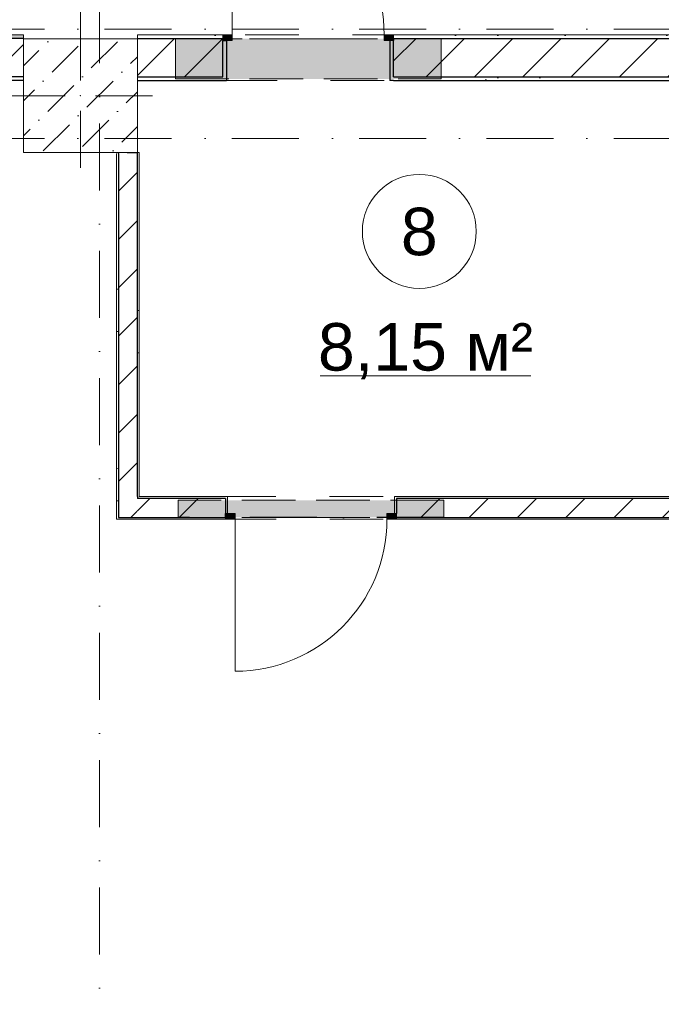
# Model space of a CAD drawing. Header units: millimetres. Extents: x -59761 to 112741, y -57975 to 46221.
# Tile 297 of 421: x 45030 to 48410, y -32134 to -26950. Entities that reach past the tile are written whole.
import ezdxf

# ---------------------------------------------------------------- set-up
doc = ezdxf.new("R2010")
doc.units = ezdxf.units.MM
for name, pattern in [('Wipeout_Contour', [1000, 0, -1000]), ('Невидимая', [391.222223, 282.222223, -109]), ('Штриховая', [564.444447, 282.222223, -282.222223]), ('Штрихпунктирная', [670.277762, 352.777767, -176.388884, 0, -141.111112])]:
    doc.linetypes.add(name, pattern=pattern)
for name, color, linetype in [('АИ - Отделка - Перегородки', 7, 'Continuous'), ('Конструктив - Колонны', 7, 'Continuous'), ('Конструктив - Перемычки', 7, 'Continuous'), ('Конструктив - Стены Блок 100 нов', 7, 'Continuous'), ('Конструктив - Стены Блок 200 нов', 7, 'Continuous'), ('Элемент Модели - Зона', 7, 'Continuous'), ('Элемент Модели - Оси', 2, 'Continuous')]:
    doc.layers.add(name, color=color, linetype=linetype)
doc.styles.add('СГЕНЕРИР_СТИЛЬ_1', font='arial.ttf')
pattern_1 = [(45, (-45000, -53650), (-111.36932, 111.36932), [0, -105, 0, -157.5]), (110, (-44650, -53650), (148.00159, 53.86817), [0, -77, 0, -133])]
pattern_2 = [(45, (-45000, -54000), (-127.27922, 127.27922), [])]

msp = doc.modelspace()

# ---------------------------------------------------------------- linework, layer by layer
at = {"layer": 'Конструктив - Стены Блок 100 нов', "color": 7, "linetype": 'Continuous', "lineweight": 5}
for p, q in [((46164.86, -29580), (46164.86, -29550)), ((46164.86, -29580), (46164.86, -30380)), ((46964.86, -29550), (46964.86, -29580))]:
    msp.add_line(p, q, dxfattribs=at)
msp.add_arc((46164.86, -29580), 800, 270, 0, dxfattribs=at)
at = {"layer": 'Конструктив - Стены Блок 200 нов', "color": 7, "linetype": 'Continuous', "lineweight": 5}
for p, q in [((46150, -27030), (46150, -26230)), ((46150, -27030), (46150, -27060)), ((46950, -27060), (46950, -27030))]:
    msp.add_line(p, q, dxfattribs=at)
msp.add_arc((46150, -27030), 800, 0, 90, dxfattribs=at)
at = {"layer": 'Элемент Модели - Зона', "color": 7, "linetype": 'Continuous', "lineweight": 15}
msp.add_line((46612.1, -28824.88), (47722.96, -28824.88), dxfattribs=at)
at = {"layer": 'Элемент Модели - Зона', "color": 253, "linetype": 'Штриховая', "lineweight": 15, "flags": 128}
for points in [[(26700.06, -17920), (23044.74, -17920), (23044.74, -22991.54), (26700.06, -26646.87), (26700.06, -26350), (27300.06, -26350), (27300.06, -26950), (27320.06, -26950), (27320.06, -27030), (45050, -27030), (45050, -27050), (45650, -27050), (45650, -27030), (49380, -27030), (49380, -21950), (54080, -21950), (54080, -18300), (53700, -18300), (53700, -17920), (45650, -17920), (45650, -18300), (45050, -18300), (45050, -17920), (44950, -17920), (44950, -18300), (44350, -18300), (44350, -17920), (36300.06, -17920), (36300.06, -18300), (35700.06, -18300), (35700.06, -17920), (27300.06, -17920), (27300.06, -18300), (26700.06, -18300)], [(23044.74, -31016.46), (23044.74, -35700), (36300.06, -35700), (36300.06, -44700), (53700, -44700), (53700, -44699.94), (54080, -44699.94), (54080, -36299.94), (53700, -36299.94), (53700, -35699.94), (54080, -35699.94), (54080, -32050), (49380, -32050), (49380, -29580), (45540, -29580), (45540, -27650), (45050, -27650), (45050, -27270), (44950, -27270), (44950, -27650), (44350, -27650), (44350, -27270), (36300.06, -27270), (36300.06, -27650), (35700.06, -27650), (35700.06, -27270), (27300.06, -27270), (27300.06, -27650), (26700.06, -27650), (26700.06, -27361.13)], [(45650, -27650), (45660, -27650), (45660, -29460), (49380, -29460), (49380, -27270), (45650, -27270)]]:
    msp.add_lwpolyline(points, close=True, dxfattribs=at)
at = {"layer": 'Элемент Модели - Зона', "color": 7, "linetype": 'Continuous', "lineweight": 15, "flags": 128}
msp.add_lwpolyline([(47435.11, -28064.59, 1), (46835.11, -28064.59, 1)], format="xyb", close=True, dxfattribs=at)
at = {"layer": 'Элемент Модели - Оси', "color": 7, "linetype": 'Штрихпунктирная', "lineweight": 15}
msp.add_line((-57760.58, -27000), (110650, -27000), dxfattribs=at)

# ---------------------------------------------------------------- texts
at = {"layer": 'Элемент Модели - Зона', "color": 7, "lineweight": 15, "char_height": 250, "attachment_point": 5, "style": 'СГЕНЕРИР_СТИЛЬ_1'}
for s, insert in [('\\A1;{\\pqc;\\fArial|b0|i0|c204|p38;8}', (47135.11, -28066.64)), ('\\A1;{\\pqc;\\fArial|b0|i0|c204|p38;8,15 м²}', (47167.53, -28695.56))]:
    msp.add_mtext(s, dxfattribs=dict(at, insert=insert))

# ---------------------------------------------------------------- next in the draw order: wipeouts: each hides what was drawn before it
at = {"color": 254, "linetype": 'Wipeout_Contour', "lineweight": 0, "ltscale": 7568912.763318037}
msp.add_wipeout([(45650, -27650), (45650, -27650.42), (45660, -27650)], dxfattribs=at).dxf.layer = 'Конструктив - Стены Блок 100 нов'
at = {"color": 254, "linetype": 'Wipeout_Contour', "lineweight": 0, "ltscale": 7569591.949308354}
msp.add_wipeout([(45650, -29460), (45650, -29470), (45660, -29460)], dxfattribs=at).dxf.layer = 'Конструктив - Стены Блок 100 нов'
at = {"color": 254, "linetype": 'Wipeout_Contour', "lineweight": 0, "ltscale": 10103104.19353515}
msp.add_wipeout([(49490, -29460), (47014.86, -29460), (47014.86, -29470), (49490, -29470)], dxfattribs=at).dxf.layer = 'Конструктив - Стены Блок 100 нов'
at = {"color": 254, "linetype": 'Wipeout_Contour', "lineweight": 0, "ltscale": 7569305.875951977}
msp.add_wipeout([(45540, -29570), (45540, -29580), (45550, -29570)], dxfattribs=at).dxf.layer = 'Конструктив - Стены Блок 100 нов'
at = {"color": 254, "linetype": 'Wipeout_Contour', "lineweight": 0, "ltscale": 10102931.04709525}
msp.add_wipeout([(47014.86, -29570), (47014.86, -29580), (49375, -29580), (49375, -29570)], dxfattribs=at).dxf.layer = 'Конструктив - Стены Блок 100 нов'
at = {"color": 254, "linetype": 'Wipeout_Contour', "lineweight": 0, "ltscale": 10052810.83146558}
msp.add_wipeout([(45050, -27029), (26720.02, -27029), (26720.02, -27049), (45050, -27049)], dxfattribs=at).dxf.layer = 'Конструктив - Стены Блок 200 нов'
at = {"color": 254, "linetype": 'Wipeout_Contour', "lineweight": 0, "ltscale": 10092459.32708114}
msp.add_wipeout([(45650, -27050), (46100, -27050), (46100, -27030), (45650, -27030)], dxfattribs=at).dxf.layer = 'Конструктив - Стены Блок 200 нов'
at = {"color": 254, "linetype": 'Wipeout_Contour', "lineweight": 0, "ltscale": 10110975.13072294}
msp.add_wipeout([(47000, -27050), (54080, -27050), (54080, -27030), (47000, -27030)], dxfattribs=at).dxf.layer = 'Конструктив - Стены Блок 200 нов'
at = {"color": 254, "linetype": 'Wipeout_Contour', "lineweight": 0, "ltscale": 10089095.38504334}
msp.add_wipeout([(44950, -27269), (45050, -27269), (45050, -27249), (44950, -27249)], dxfattribs=at).dxf.layer = 'Конструктив - Стены Блок 200 нов'
at = {"color": 254, "linetype": 'Wipeout_Contour', "lineweight": 0, "ltscale": 10092568.71140511}
msp.add_wipeout([(45650, -27250), (45650, -27270), (46100, -27270), (46100, -27250)], dxfattribs=at).dxf.layer = 'Конструктив - Стены Блок 200 нов'
at = {"color": 254, "linetype": 'Wipeout_Contour', "lineweight": 0, "ltscale": 10110330.17583342}
msp.add_wipeout([(47000, -27250), (47000, -27270), (53700, -27270), (53700, -27250)], dxfattribs=at).dxf.layer = 'Конструктив - Стены Блок 200 нов'

# ---------------------------------------------------------------- next in the draw order: hatches: boundary and pattern name
at = {"layer": 'Конструктив - Стены Блок 200 нов', "linetype": 'Continuous', "lineweight": 5}
h = msp.add_hatch(dxfattribs=at)
h.set_pattern_fill('ШТУКАТУРКА__ГИПС_01_000D', color=252, style=0, pattern_type=2)
h.set_pattern_definition(pattern_1)
h.paths.add_polyline_path([(45050, -27029), (26720.02, -27029), (26720.02, -27049), (45050, -27049)])
h = msp.add_hatch(dxfattribs=at)
h.set_pattern_fill('ШТУКАТУРКА__ГИПС_01_000D', color=252, style=0, pattern_type=2)
h.set_pattern_definition(pattern_1)
h.paths.add_polyline_path([(45650, -27050), (46100, -27050), (46100, -27030), (45650, -27030)])
h = msp.add_hatch(dxfattribs=at)
h.set_pattern_fill('ШТУКАТУРКА__ГИПС_01_000D', color=252, style=0, pattern_type=2)
h.set_pattern_definition(pattern_1)
h.paths.add_polyline_path([(47000, -27050), (54080, -27050), (54080, -27030), (47000, -27030)])
h = msp.add_hatch(dxfattribs=at)
h.set_pattern_fill('ШТУКАТУРКА__ГИПС_01_000D', color=252, style=0, pattern_type=2)
h.set_pattern_definition(pattern_1)
h.paths.add_polyline_path([(47000, -27250), (47000, -27270), (53700, -27270), (53700, -27250)])

# ---------------------------------------------------------------- next in the draw order: wipeouts: each hides what was drawn before it
at = {"color": 254, "linetype": 'Wipeout_Contour', "lineweight": 0, "ltscale": 10091671.87286447}
msp.add_wipeout([(45550, -27654.58), (45650, -27650.42), (45650, -27650), (45550, -27650)], dxfattribs=at).dxf.layer = 'Конструктив - Стены Блок 100 нов'
at = {"color": 254, "linetype": 'Wipeout_Contour', "lineweight": 0, "ltscale": 7569398.630544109}
msp.add_wipeout([(45550, -29470), (45550, -29570), (45650, -29470)], dxfattribs=at).dxf.layer = 'Конструктив - Стены Блок 100 нов'
at = {"color": 254, "linetype": 'Wipeout_Contour', "lineweight": 0, "ltscale": 12627691.08883912}
msp.add_wipeout([(47014.86, -29570), (49490, -29570), (49490, -29470), (47014.86, -29470), (47014.86, -29550)], dxfattribs=at).dxf.layer = 'Конструктив - Стены Блок 100 нов'

# ---------------------------------------------------------------- next in the draw order: hatches: boundary and pattern name
at = {"layer": 'Конструктив - Стены Блок 100 нов', "linetype": 'Continuous', "lineweight": 5}
h = msp.add_hatch(dxfattribs=at)
h.set_pattern_fill('БЛОКИ_БЕТОННЫЕ_ЭФФЕКТИВН_2D', style=0, pattern_type=2)
h.set_pattern_definition(pattern_2)
h.paths.add_polyline_path([(47014.86, -29570), (49490, -29570), (49490, -29470), (47014.86, -29470), (47014.86, -29550)])

# ---------------------------------------------------------------- next in the draw order: linework, layer by layer
at = {"layer": 'Конструктив - Перемычки', "color": 7, "linetype": 'Невидимая', "lineweight": 0}
msp.add_line((47264.86, -29480), (47264.86, -29570), dxfattribs=at)
at = {"layer": 'Конструктив - Стены Блок 100 нов', "color": 7, "linetype": 'Continuous', "lineweight": 5}
msp.add_line((46964.86, -29580), (47014.86, -29580), dxfattribs=at)
at = {"layer": 'Конструктив - Стены Блок 100 нов', "color": 7, "linetype": 'Continuous', "lineweight": 5, "flags": 128}
msp.add_lwpolyline([(47014.86, -29580), (49375, -29580)], dxfattribs=at)

# ---------------------------------------------------------------- next in the draw order: wipeouts: each hides what was drawn before it
at = {"color": 254, "linetype": 'Wipeout_Contour', "lineweight": 0, "ltscale": 7569602.255832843}
msp.add_wipeout([(45660, -29460), (45650, -29470), (45660, -29470)], dxfattribs=at).dxf.layer = 'Конструктив - Стены Блок 100 нов'
at = {"color": 254, "linetype": 'Wipeout_Contour', "lineweight": 0, "ltscale": 7569316.182953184}
msp.add_wipeout([(45540, -29580), (45550, -29580), (45550, -29570)], dxfattribs=at).dxf.layer = 'Конструктив - Стены Блок 100 нов'
at = {"color": 254, "linetype": 'Wipeout_Contour', "lineweight": 0, "ltscale": 35203210.29577576}
msp.add_wipeout([(45050, -27049), (26720.02, -27049), (26720.02, -27050), (27300.06, -27050), (27300.06, -27249), (35700.06, -27249), (35700.06, -27050), (36300.06, -27050), (36300.06, -27249), (44350, -27249), (44350, -27050), (44950, -27050), (44950, -27249), (45050, -27249)], dxfattribs=at).dxf.layer = 'Конструктив - Стены Блок 200 нов'
at = {"color": 254, "linetype": 'Wipeout_Contour', "lineweight": 0, "ltscale": 12615854.03859301}
msp.add_wipeout([(45650, -27250), (46100, -27250), (46100, -27060), (46100, -27050), (45650, -27050)], dxfattribs=at).dxf.layer = 'Конструктив - Стены Блок 200 нов'
at = {"color": 254, "linetype": 'Wipeout_Contour', "lineweight": 0, "ltscale": 12634509.61913609}
msp.add_wipeout([(47000, -27050), (47000, -27060), (47000, -27250), (53700, -27250), (53700, -27050)], dxfattribs=at).dxf.layer = 'Конструктив - Стены Блок 200 нов'

# ---------------------------------------------------------------- next in the draw order: hatches: boundary and pattern name
at = {"layer": 'Конструктив - Стены Блок 200 нов', "linetype": 'Continuous', "lineweight": 5}
h = msp.add_hatch(dxfattribs=at)
h.set_pattern_fill('БЛОКИ_БЕТОННЫЕ_ЭФФЕКТИВН_2D', style=0, pattern_type=2)
h.set_pattern_definition(pattern_2)
h.paths.add_polyline_path([(45050, -27049), (26720.02, -27049), (26720.02, -27050), (27300.06, -27050), (27300.06, -27249), (35700.06, -27249), (35700.06, -27050), (36300.06, -27050), (36300.06, -27249), (44350, -27249), (44350, -27050), (44950, -27050), (44950, -27249), (45050, -27249)])
h = msp.add_hatch(dxfattribs=at)
h.set_pattern_fill('БЛОКИ_БЕТОННЫЕ_ЭФФЕКТИВН_2D', style=0, pattern_type=2)
h.set_pattern_definition(pattern_2)
h.paths.add_polyline_path([(45650, -27250), (46100, -27250), (46100, -27060), (46100, -27050), (45650, -27050)])
h = msp.add_hatch(dxfattribs=at)
h.set_pattern_fill('БЛОКИ_БЕТОННЫЕ_ЭФФЕКТИВН_2D', style=0, pattern_type=2)
h.set_pattern_definition(pattern_2)
h.paths.add_polyline_path([(47000, -27050), (47000, -27060), (47000, -27250), (53700, -27250), (53700, -27050)])

# ---------------------------------------------------------------- next in the draw order: linework, layer by layer
at = {"layer": 'Конструктив - Перемычки', "color": 7, "linetype": 'Невидимая', "lineweight": 0}
for p, q in [((45850, -27261.92), (45850, -27049.92)), ((47250, -27261.92), (47250, -27049.92))]:
    msp.add_line(p, q, dxfattribs=at)
at = {"layer": 'Конструктив - Стены Блок 200 нов', "color": 7, "linetype": 'Continuous', "lineweight": 30}
for p, q in [((45050, -27049), (26720.02, -27049)), ((44950, -27249), (45050, -27249))]:
    msp.add_line(p, q, dxfattribs=at)
at = {"layer": 'Конструктив - Стены Блок 200 нов', "color": 7, "linetype": 'Continuous', "lineweight": 5}
for p, q in [((46100, -27030), (46150, -27030)), ((46950, -27030), (47000, -27030))]:
    msp.add_line(p, q, dxfattribs=at)
at = {"layer": 'Конструктив - Стены Блок 200 нов', "color": 7, "linetype": 'Continuous', "lineweight": 5, "flags": 128}
for points in [[(45050, -27029), (26720.02, -27029)], [(45050, -27029), (45050, -27049)], [(46100, -27030), (45650, -27030)], [(45650, -27030), (45650, -27050)], [(54080, -27030), (47000, -27030)]]:
    msp.add_lwpolyline(points, dxfattribs=at)
at = {"layer": 'Конструктив - Стены Блок 200 нов', "color": 7, "linetype": 'Continuous', "lineweight": 30, "flags": 128}
for points in [[(45050, -27049), (45050, -27050)], [(44950, -27269), (45050, -27269)]]:
    msp.add_lwpolyline(points, dxfattribs=at)

# ---------------------------------------------------------------- next in the draw order: wipeouts: each hides what was drawn before it
at = {"color": 254, "linetype": 'Wipeout_Contour', "lineweight": 0, "ltscale": 10093718.54486633}
msp.add_wipeout([(45660, -29460), (45660, -29470), (46114.86, -29470), (46114.86, -29460)], dxfattribs=at).dxf.layer = 'Конструктив - Стены Блок 100 нов'
at = {"color": 254, "linetype": 'Wipeout_Contour', "lineweight": 0, "ltscale": 12622741.261768}
msp.add_wipeout([(47014.86, -29460), (47004.86, -29460), (47004.86, -29550), (47014.86, -29550), (47014.86, -29470)], dxfattribs=at).dxf.layer = 'Конструктив - Стены Блок 100 нов'
at = {"color": 254, "linetype": 'Wipeout_Contour', "lineweight": 0, "ltscale": 10093555.37631906}
msp.add_wipeout([(46114.86, -29570), (45550, -29570), (45550, -29580), (46114.86, -29580)], dxfattribs=at).dxf.layer = 'Конструктив - Стены Блок 100 нов'

# ---------------------------------------------------------------- next in the draw order: hatches: boundary and pattern name
at = {"layer": 'Конструктив - Стены Блок 100 нов', "linetype": 'Continuous', "lineweight": 0}
msp.add_hatch(color=255, dxfattribs=at).paths.add_polyline_path([(47014.86, -29550), (46964.86, -29550), (46964.86, -29580), (47014.86, -29580)])

# ---------------------------------------------------------------- next in the draw order: linework, layer by layer
at = {"layer": 'Конструктив - Стены Блок 100 нов', "color": 7, "linetype": 'Continuous', "lineweight": 5}
for p, q in [((47004.86, -29550), (47004.86, -29460)), ((47014.86, -29460), (47004.86, -29460)), ((47014.86, -29460), (47004.86, -29460)), ((47004.86, -29550), (47004.86, -29460)), ((47014.86, -29550), (46964.86, -29550)), ((47014.86, -29550), (47004.86, -29550)), ((47014.86, -29580), (47014.86, -29550)), ((47014.86, -29580), (47014.86, -29570)), ((47014.86, -29580), (47014.86, -29570)), ((47014.86, -29580), (47014.86, -29570))]:
    msp.add_line(p, q, dxfattribs=at)
at = {"layer": 'Конструктив - Стены Блок 100 нов', "color": 7, "linetype": 'Continuous', "lineweight": 30}
for p, q in [((49490, -29470), (47014.86, -29470)), ((47014.86, -29470), (47014.86, -29550)), ((47014.86, -29570), (47014.86, -29550)), ((47014.86, -29570), (47014.86, -29550)), ((47014.86, -29570), (47014.86, -29550)), ((47014.86, -29570), (49375, -29570))]:
    msp.add_line(p, q, dxfattribs=at)
at = {"layer": 'Конструктив - Стены Блок 100 нов', "color": 7, "linetype": 'Continuous', "lineweight": 5, "flags": 128}
msp.add_lwpolyline([(49490, -29460), (47014.86, -29460)], dxfattribs=at)

# ---------------------------------------------------------------- next in the draw order: wipeouts: each hides what was drawn before it
at = {"color": 254, "linetype": 'Wipeout_Contour', "lineweight": 0, "ltscale": 7569509.500166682}
msp.add_wipeout([(45650, -29470), (45550, -29570), (45650, -29570)], dxfattribs=at).dxf.layer = 'Конструктив - Стены Блок 100 нов'
at = {"color": 254, "linetype": 'Wipeout_Contour', "lineweight": 0, "ltscale": 12616818.92069831}
msp.add_wipeout([(46120, -27270), (46120, -27060), (46100, -27060), (46100, -27250), (46100, -27270)], dxfattribs=at).dxf.layer = 'Конструктив - Стены Блок 200 нов'
at = {"color": 254, "linetype": 'Wipeout_Contour', "lineweight": 0, "ltscale": 12621203.66107045}
msp.add_wipeout([(47000, -27270), (47000, -27250), (47000, -27060), (46980, -27060), (46980, -27270)], dxfattribs=at).dxf.layer = 'Конструктив - Стены Блок 200 нов'

# ---------------------------------------------------------------- next in the draw order: hatches: boundary and pattern name
at = {"layer": 'Конструктив - Перемычки', "linetype": 'Continuous', "lineweight": 0}
msp.add_hatch(color=59, dxfattribs=at).paths.add_polyline_path([(45850, -27049.92), (45850, -27261.92), (47250, -27261.92), (47250, -27049.92)])
at = {"layer": 'Конструктив - Стены Блок 100 нов', "linetype": 'Continuous', "lineweight": 5}
h = msp.add_hatch(dxfattribs=at)
h.set_pattern_fill('БЛОКИ_БЕТОННЫЕ_ЭФФЕКТИВН_2D', style=0, pattern_type=2)
h.set_pattern_definition(pattern_2)
h.paths.add_polyline_path([(45650, -29470), (45550, -29570), (45650, -29570)])
at = {"layer": 'Конструктив - Стены Блок 200 нов', "linetype": 'Continuous', "lineweight": 0}
for points in [[(46100, -27030), (46100, -27060), (46150, -27060), (46150, -27030)], [(47000, -27060), (47000, -27030), (46950, -27030), (46950, -27060)]]:
    msp.add_hatch(color=255, dxfattribs=at).paths.add_polyline_path(points)

# ---------------------------------------------------------------- next in the draw order: linework, layer by layer
at = {"layer": 'Конструктив - Перемычки', "color": 7, "linetype": 'Невидимая', "lineweight": 0}
for p, q in [((45850, -27049.92), (47250, -27049.92)), ((45850, -27261.92), (47250, -27261.92))]:
    msp.add_line(p, q, dxfattribs=at)
at = {"layer": 'Конструктив - Перемычки', "color": 7, "linetype": 'Штрихпунктирная', "lineweight": 0}
msp.add_line((45850, -27049.92), (47250, -27049.92), dxfattribs=at)
at = {"layer": 'Конструктив - Стены Блок 100 нов', "color": 7, "linetype": 'Continuous', "lineweight": 30}
msp.add_line((45550, -29470), (45550, -29570), dxfattribs=at)
at = {"layer": 'Конструктив - Стены Блок 100 нов', "color": 7, "linetype": 'Continuous', "lineweight": 5, "flags": 128}
msp.add_lwpolyline([(45540, -29580), (45540, -29570)], dxfattribs=at)
at = {"layer": 'Конструктив - Стены Блок 200 нов', "color": 7, "linetype": 'Continuous', "lineweight": 30}
for p, q in [((46100, -27050), (45650, -27050)), ((46100, -27050), (46100, -27060)), ((46100, -27050), (46100, -27060)), ((46100, -27050), (46100, -27060)), ((53700, -27050), (47000, -27050)), ((47000, -27050), (47000, -27060)), ((47000, -27050), (47000, -27060)), ((47000, -27050), (47000, -27060)), ((46100, -27060), (46120, -27060)), ((46100, -27250), (46100, -27060)), ((46120, -27060), (46120, -27270)), ((46120, -27060), (46120, -27270)), ((46980, -27060), (46980, -27270)), ((47000, -27060), (46980, -27060)), ((46980, -27060), (46980, -27270)), ((47000, -27250), (47000, -27060)), ((45650, -27250), (46100, -27250)), ((47000, -27250), (53700, -27250)), ((46100, -27270), (46120, -27270)), ((46100, -27270), (46120, -27270)), ((47000, -27270), (46980, -27270)), ((47000, -27270), (46980, -27270))]:
    msp.add_line(p, q, dxfattribs=at)
at = {"layer": 'Конструктив - Стены Блок 200 нов', "color": 7, "linetype": 'Continuous', "lineweight": 5}
for p, q in [((46100, -27030), (46100, -27050)), ((46100, -27060), (46100, -27030)), ((46100, -27030), (46100, -27050)), ((46100, -27030), (46100, -27050)), ((47000, -27030), (47000, -27050)), ((47000, -27030), (47000, -27060)), ((47000, -27030), (47000, -27050)), ((47000, -27030), (47000, -27050)), ((46150, -27060), (46100, -27060)), ((47000, -27060), (46950, -27060))]:
    msp.add_line(p, q, dxfattribs=at)
at = {"layer": 'Конструктив - Стены Блок 200 нов', "color": 7, "linetype": 'Continuous', "lineweight": 30, "flags": 128}
for points in [[(45650, -27270), (46100, -27270)], [(47000, -27270), (53700, -27270)]]:
    msp.add_lwpolyline(points, dxfattribs=at)

# ---------------------------------------------------------------- next in the draw order: wipeouts: each hides what was drawn before it
at = {"color": 254, "linetype": 'Wipeout_Contour', "lineweight": 0, "ltscale": 12617391.71301334}
msp.add_wipeout([(45650, -29470), (45650, -29570), (46114.86, -29570), (46114.86, -29550), (46114.86, -29470)], dxfattribs=at).dxf.layer = 'Конструктив - Стены Блок 100 нов'

# ---------------------------------------------------------------- next in the draw order: hatches: boundary and pattern name
at = {"layer": 'Конструктив - Стены Блок 100 нов', "linetype": 'Continuous', "lineweight": 5}
h = msp.add_hatch(dxfattribs=at)
h.set_pattern_fill('БЛОКИ_БЕТОННЫЕ_ЭФФЕКТИВН_2D', style=0, pattern_type=2)
h.set_pattern_definition(pattern_2)
h.paths.add_polyline_path([(45650, -29470), (45650, -29570), (46114.86, -29570), (46114.86, -29550), (46114.86, -29470)])

# ---------------------------------------------------------------- next in the draw order: linework, layer by layer
at = {"layer": 'Конструктив - Перемычки', "color": 7, "linetype": 'Невидимая', "lineweight": 0}
msp.add_line((45864.86, -29480), (45864.86, -29570), dxfattribs=at)
at = {"layer": 'Конструктив - Стены Блок 100 нов', "color": 7, "linetype": 'Continuous', "lineweight": 30}
for p, q in [((45650, -29460), (45650, -29470)), ((45550, -29570), (45650, -29570))]:
    msp.add_line(p, q, dxfattribs=at)
at = {"layer": 'Конструктив - Стены Блок 100 нов', "color": 7, "linetype": 'Continuous', "lineweight": 5}
msp.add_line((46114.86, -29580), (46164.86, -29580), dxfattribs=at)
at = {"layer": 'Конструктив - Стены Блок 100 нов', "color": 7, "linetype": 'Continuous', "lineweight": 5, "flags": 128}
msp.add_lwpolyline([(45540, -29580), (46114.86, -29580)], dxfattribs=at)

# ---------------------------------------------------------------- next in the draw order: wipeouts: each hides what was drawn before it
at = {"color": 254, "linetype": 'Wipeout_Contour', "lineweight": 0, "ltscale": 10091933.88327659}
msp.add_wipeout([(45550, -29570), (45550, -27655), (45540, -27655), (45540, -29570)], dxfattribs=at).dxf.layer = 'Конструктив - Стены Блок 100 нов'
at = {"color": 254, "linetype": 'Wipeout_Contour', "lineweight": 0, "ltscale": 12618317.33735126}
msp.add_wipeout([(46124.86, -29460), (46114.86, -29460), (46114.86, -29470), (46114.86, -29550), (46124.86, -29550)], dxfattribs=at).dxf.layer = 'Конструктив - Стены Блок 100 нов'

# ---------------------------------------------------------------- next in the draw order: hatches: boundary and pattern name
at = {"layer": 'Конструктив - Перемычки', "linetype": 'Continuous', "lineweight": 0}
msp.add_hatch(color=59, dxfattribs=at).paths.add_polyline_path([(47264.86, -29570), (47264.86, -29480), (45864.86, -29480), (45864.86, -29570)])
at = {"layer": 'Конструктив - Стены Блок 100 нов', "linetype": 'Continuous', "lineweight": 5}
h = msp.add_hatch(dxfattribs=at)
h.set_pattern_fill('ШТУКАТУРКА__ГИПС_01_000D', color=252, style=0, pattern_type=2)
h.set_pattern_definition(pattern_1)
h.paths.add_polyline_path([(45550, -29570), (45550, -27655), (45540, -27655), (45540, -29570)])
at = {"layer": 'Конструктив - Стены Блок 100 нов', "linetype": 'Continuous', "lineweight": 0}
msp.add_hatch(color=255, dxfattribs=at).paths.add_polyline_path([(46114.86, -29580), (46164.86, -29580), (46164.86, -29550), (46114.86, -29550)])

# ---------------------------------------------------------------- next in the draw order: linework, layer by layer
at = {"layer": 'Конструктив - Перемычки', "color": 7, "linetype": 'Невидимая', "lineweight": 0}
for p, q in [((47264.86, -29480), (45864.86, -29480)), ((47264.86, -29570), (45864.86, -29570))]:
    msp.add_line(p, q, dxfattribs=at)
at = {"layer": 'Конструктив - Перемычки', "color": 160, "linetype": 'Штрихпунктирная', "lineweight": 30}
msp.add_line((47264.86, -29570), (45864.86, -29570), dxfattribs=at)
at = {"layer": 'Конструктив - Стены Блок 100 нов', "color": 7, "linetype": 'Continuous', "lineweight": 30}
for p, q in [((46114.86, -29470), (45650, -29470)), ((46114.86, -29470), (46114.86, -29550)), ((45650, -29570), (46114.86, -29570)), ((46114.86, -29570), (46114.86, -29550)), ((46114.86, -29570), (46114.86, -29550)), ((46114.86, -29570), (46114.86, -29550))]:
    msp.add_line(p, q, dxfattribs=at)
at = {"layer": 'Конструктив - Стены Блок 100 нов', "color": 7, "linetype": 'Continuous', "lineweight": 5}
for p, q in [((46114.86, -29460), (46124.86, -29460)), ((46114.86, -29460), (46124.86, -29460)), ((46124.86, -29550), (46124.86, -29460)), ((46124.86, -29550), (46124.86, -29460)), ((46114.86, -29550), (46124.86, -29550)), ((46164.86, -29550), (46114.86, -29550)), ((46114.86, -29550), (46114.86, -29580)), ((46114.86, -29580), (46114.86, -29570)), ((46114.86, -29580), (46114.86, -29570)), ((46114.86, -29580), (46114.86, -29570))]:
    msp.add_line(p, q, dxfattribs=at)
at = {"layer": 'Конструктив - Стены Блок 100 нов', "color": 7, "linetype": 'Continuous', "lineweight": 5, "flags": 128}
msp.add_lwpolyline([(46114.86, -29460), (45660, -29460)], dxfattribs=at)

# ---------------------------------------------------------------- next in the draw order: wipeouts: each hides what was drawn before it
at = {"color": 254, "linetype": 'Wipeout_Contour', "lineweight": 0, "ltscale": 10092341.69401839}
msp.add_wipeout([(45660, -29460), (45660, -27650), (45650, -27650.42), (45650, -29460)], dxfattribs=at).dxf.layer = 'Конструктив - Стены Блок 100 нов'

# ---------------------------------------------------------------- next in the draw order: hatches: boundary and pattern name
at = {"layer": 'Конструктив - Стены Блок 100 нов', "linetype": 'Continuous', "lineweight": 5}
h = msp.add_hatch(dxfattribs=at)
h.set_pattern_fill('ШТУКАТУРКА__ГИПС_01_000D', color=252, style=0, pattern_type=2)
h.set_pattern_definition(pattern_1)
h.paths.add_polyline_path([(45660, -29460), (45660, -27650), (45650, -27650.42), (45650, -29460)])

# ---------------------------------------------------------------- next in the draw order: wipeouts: each hides what was drawn before it
at = {"color": 254, "linetype": 'Wipeout_Contour', "lineweight": 0, "ltscale": 10092126.49099988}
msp.add_wipeout([(45650, -29470), (45650, -27650.42), (45550, -27654.58), (45550, -29470)], dxfattribs=at).dxf.layer = 'Конструктив - Стены Блок 100 нов'

# ---------------------------------------------------------------- next in the draw order: hatches: boundary and pattern name
at = {"layer": 'Конструктив - Стены Блок 100 нов', "linetype": 'Continuous', "lineweight": 5}
h = msp.add_hatch(dxfattribs=at)
h.set_pattern_fill('БЛОКИ_БЕТОННЫЕ_ЭФФЕКТИВН_2D', style=0, pattern_type=2)
h.set_pattern_definition(pattern_2)
h.paths.add_polyline_path([(45650, -29470), (45650, -27650.42), (45550, -27654.58), (45550, -29470)])

# ---------------------------------------------------------------- next in the draw order: linework, layer by layer
at = {"layer": 'АИ - Отделка - Перегородки', "color": 7, "linetype": 'Continuous', "lineweight": 30}
for p, q in [((45550, -27654.58), (45550, -27650)), ((45650, -27650.42), (45650, -27650))]:
    msp.add_line(p, q, dxfattribs=at)
at = {"layer": 'АИ - Отделка - Перегородки', "color": 7, "linetype": 'Continuous', "lineweight": 5, "flags": 128}
msp.add_lwpolyline([(45660, -27650), (45650, -27650)], dxfattribs=at)
at = {"layer": 'Конструктив - Стены Блок 100 нов', "color": 7, "linetype": 'Continuous', "lineweight": 30}
for p, q in [((45550, -27655), (45550, -27654.58)), ((45550, -27655), (45550, -29470)), ((45650, -29460), (45650, -27650.42)), ((45550, -29470), (45550, -29570)), ((45650, -29460), (45650, -29470))]:
    msp.add_line(p, q, dxfattribs=at)
at = {"layer": 'Конструктив - Стены Блок 100 нов', "color": 7, "linetype": 'Continuous', "lineweight": 5, "flags": 128}
for points in [[(45540, -27655), (45540, -29570)], [(45660, -29460), (45660, -27650)]]:
    msp.add_lwpolyline(points, dxfattribs=at)

# ---------------------------------------------------------------- next in the draw order: wipeouts: each hides what was drawn before it
at = {"color": 254, "linetype": 'Wipeout_Contour', "lineweight": 0, "ltscale": 10090529.86211283}
msp.add_wipeout([(45050, -27650), (45650, -27650), (45650, -27050), (45050, -27050)], dxfattribs=at).dxf.layer = 'Конструктив - Колонны'

# ---------------------------------------------------------------- next in the draw order: hatches: boundary and pattern name
at = {"layer": 'Конструктив - Колонны', "linetype": 'Continuous', "lineweight": 15}
h = msp.add_hatch(dxfattribs=at)
h.set_pattern_fill('БЕТОН_01_000D', style=0, pattern_type=2)
h.set_pattern_definition([(45, (-45000, -54000), (-183.84776, 183.84776), [195, -65, 0, -65]), (45, (-44977.02, -53793.17), (-183.84776, 183.84776), [195, -65, 0, -65])])
h.paths.add_polyline_path([(45050, -27650), (45650, -27650), (45650, -27050), (45050, -27050)])

# ---------------------------------------------------------------- next in the draw order: linework, layer by layer
at = {"layer": 'Конструктив - Колонны', "color": 7, "linetype": 'Continuous', "lineweight": 0}
for p, q in [((45350, -26730), (45350, -27030)), ((45350, -27270), (45350, -26970)), ((45270, -27350), (44970, -27350)), ((45430, -27350), (45730, -27350)), ((45350, -27430), (45350, -27730))]:
    msp.add_line(p, q, dxfattribs=at)
at = {"layer": 'Конструктив - Колонны', "color": 7, "linetype": 'Continuous', "lineweight": 15, "flags": 128}
msp.add_lwpolyline([(45050, -27650), (45650, -27650), (45650, -27050), (45050, -27050)], close=True, dxfattribs=at)
at = {"layer": 'Конструктив - Колонны', "color": 7, "linetype": 'Continuous', "lineweight": 0}
msp.add_point((45350, -27350), dxfattribs=at)
at = {"layer": 'Элемент Модели - Оси', "color": 7, "linetype": 'Штрихпунктирная', "lineweight": 15}
for p, q in [((45450, 38200), (45450, -55975)), ((-57760.58, -27575), (110650, -27575))]:
    msp.add_line(p, q, dxfattribs=at)

doc.saveas('drawing.dxf')
